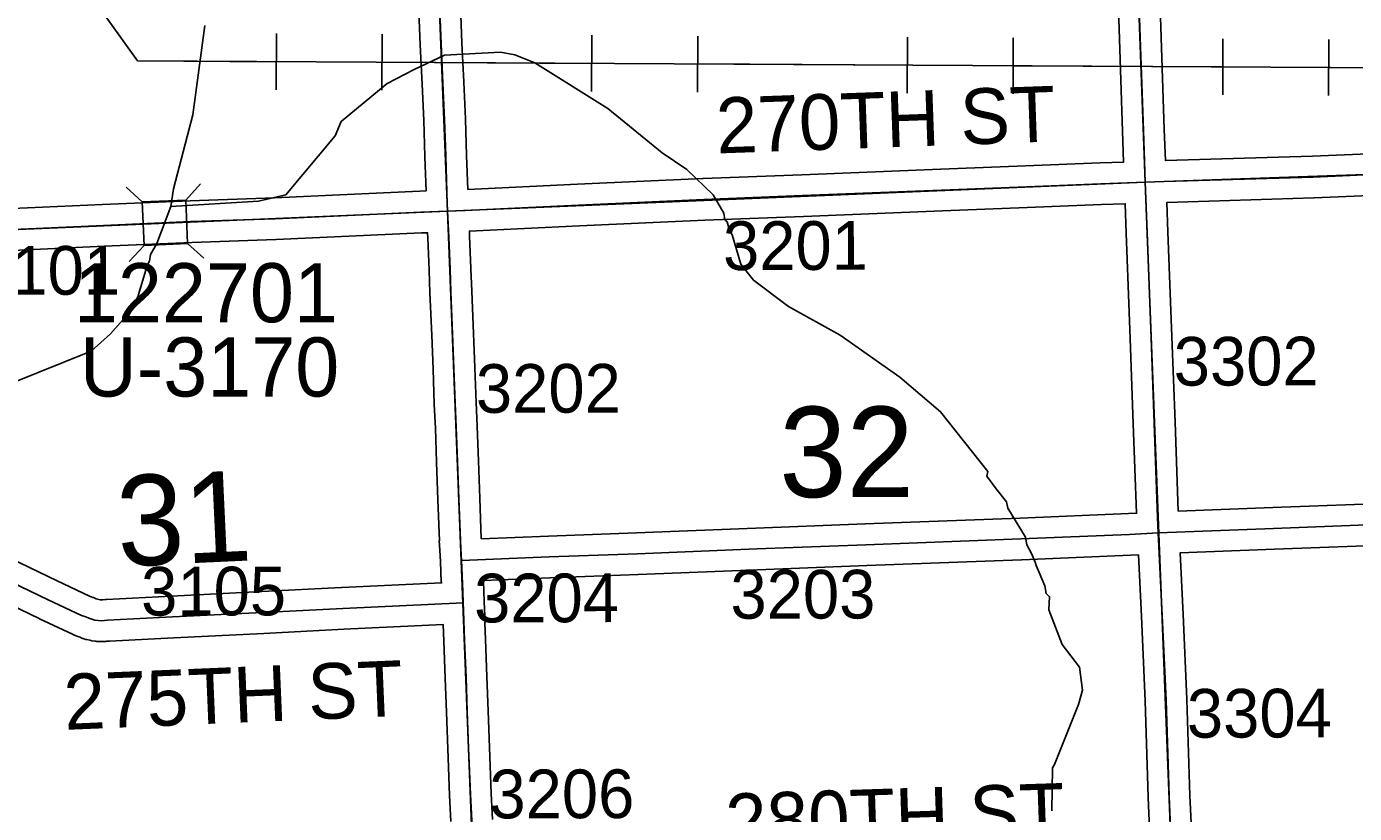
# Model space of a CAD drawing. Extents: x 128.7 to 185.5, y -21.4 to 12.6.
# Drawn here: x 158.743 to 160.65, y -12.718 to -11.587 of the extents above; entities that cross this region are included whole.
import ezdxf

# ---------------------------------------------------------------- set-up
doc = ezdxf.new("R2010")
doc.units = 0
for name, color, linetype in [('tdCoHydroRiver', 7, 'Continuous'), ('tdCoPipe', 7, 'Continuous'), ('tdCoSecRdNmbr', 7, 'Continuous'), ('tdCoSecRdTxt', 7, 'Continuous'), ('tdCoSecRteBand', 7, 'Continuous'), ('tdCoSecRteCL', 7, 'Continuous'), ('tdCoSectLine', 7, 'Continuous'), ('tdCoSectNmbr', 7, 'Continuous'), ('tdCoStrucSec', 7, 'Continuous'), ('tdCoStrucSecCoName', 7, 'Continuous'), ('tdCoStrucSecFHWANum', 7, 'Continuous'), ('tdCoSurfConc', 7, 'Continuous'), ('tdCoSurfGravel', 7, 'Continuous')]:
    doc.layers.add(name, color=color, linetype=linetype)

msp = doc.modelspace()

# ---------------------------------------------------------------- linework, layer by layer
at = {"layer": 'tdCoHydroRiver'}
for points in [[(158.9989, -11.5852), (158.9814, -11.7137), (158.9536, -11.8204), (158.9498, -11.8458), (158.9296, -11.8986), (158.9207, -11.9147), (158.9195, -11.9242), (158.9165, -11.9291), (158.9151, -11.9339), (158.9024, -11.9754), (158.8921, -11.9963), (158.8632, -12.0289), (158.8357, -12.0535), (158.6801, -12.1159)], [(160.2153, -12.7144), (160.2163, -12.6528), (160.2192, -12.648), (160.254, -12.5615), (160.2596, -12.5408), (160.2553, -12.5078), (160.2304, -12.4755), (160.2113, -12.4257), (160.2122, -12.4067), (160.2073, -12.4021), (160.2053, -12.3912), (160.1932, -12.3616), (160.1914, -12.3569), (160.1863, -12.3445), (160.1795, -12.3321), (160.1775, -12.3211), (160.1524, -12.2794), (160.1504, -12.27), (160.1356, -12.2516), (160.1223, -12.2331), (160.1236, -12.2268), (160.0558, -12.1408), (159.9972, -12.0908), (159.9114, -12.0308), (159.8373, -11.9892), (159.787, -11.9516), (159.7688, -11.9285), (159.7563, -11.8864), (159.753, -11.8817), (159.7493, -11.8677), (159.746, -11.8646), (159.7441, -11.8552), (159.729, -11.8289), (159.6913, -11.7924), (159.6558, -11.7684), (159.5777, -11.7049), (159.4728, -11.6392), (159.4439, -11.6276), (159.4233, -11.6236), (159.3429, -11.6281), (159.2995, -11.6486), (159.2607, -11.6689), (159.1948, -11.7234), (159.1861, -11.7442), (159.1149, -11.8288), (159.0758, -11.8381), (158.9498, -11.8458)]]:
    msp.add_lwpolyline(points, dxfattribs=at)
at = {"layer": 'tdCoPipe'}
for p, q in [((159.1011, -11.6777), (159.1015, -11.597)), ((159.2532, -11.6785), (159.2536, -11.598)), ((159.5544, -11.6802), (159.5548, -11.5995)), ((159.7065, -11.681), (159.7069, -11.6005)), ((160.0077, -11.6826), (160.0081, -11.602)), ((160.1598, -11.6835), (160.1602, -11.603)), ((160.461, -11.6851), (160.4614, -11.6045)), ((160.6131, -11.686), (160.6135, -11.6055))]:
    msp.add_line(p, q, dxfattribs=at)
for points in [[(152.8427, -11.7734), (156.2861, -11.7117), (158.7827, -11.4694), (158.9022, -11.6363), (161.2154, -11.6489), (161.3188, -11.8679), (163.5118, -11.8995), (166.3675, -11.8668), (166.3055, -13.6092)], [(158.8428, -11.5532), (158.9022, -11.6363), (159.1013, -11.6374)], [(159.2534, -11.6382), (159.5546, -11.6398)], [(159.7067, -11.6407), (160.0079, -11.6423)], [(160.16, -11.6432), (160.4612, -11.6448)], [(160.6133, -11.6456), (160.9145, -11.6473)]]:
    msp.add_lwpolyline(points, dxfattribs=at)
at = {"layer": 'tdCoSecRteBand'}
for points in [[(160.3671, -11.4437), (160.3721, -11.5879), (160.3721, -11.5879), (160.3721, -11.5879), (160.377, -11.7351), (160.3786, -11.7796), (160.3787, -11.7797), (160.3788, -11.7797), (160.3788, -11.7797), (160.59, -11.7732), (160.7158, -11.7678)], [(159.3765, -11.8211), (159.5339, -11.8136), (159.534, -11.8136), (159.534, -11.8136), (159.7143, -11.8055), (159.7144, -11.8055), (159.7145, -11.8055), (159.8563, -11.8001), (160.056, -11.7919), (160.056, -11.7919), (160.056, -11.7919), (160.1778, -11.7872), (160.2848, -11.7828), (160.2849, -11.7828), (160.2851, -11.7828), (160.3187, -11.7817), (160.317, -11.7373), (160.317, -11.7372), (160.317, -11.7372), (160.3121, -11.59), (160.3072, -11.4458)], [(158.6789, -11.8506), (158.8516, -11.8427), (158.8517, -11.8427), (158.8517, -11.8427), (158.9775, -11.8373), (158.9776, -11.8373), (158.9777, -11.8373), (159.0987, -11.8331), (159.3076, -11.8236), (159.3077, -11.8236), (159.3078, -11.8236), (159.3165, -11.8233), (159.3148, -11.7741), (159.3148, -11.774), (159.3148, -11.7739), (159.3132, -11.7219), (159.3109, -11.6695), (159.3081, -11.6133), (159.3081, -11.6131), (159.3081, -11.613), (159.3045, -11.5175)], [(159.3645, -11.5153), (159.368, -11.6106), (159.3708, -11.6666), (159.3708, -11.6667), (159.3708, -11.6667), (159.3732, -11.7194), (159.3732, -11.7196), (159.3732, -11.7199), (159.3748, -11.7721), (159.3765, -11.8211)], [(159.3958, -12.3232), (159.4923, -12.3194), (159.4924, -12.3194), (159.4925, -12.3194), (159.6191, -12.3149), (159.7905, -12.308), (159.7905, -12.308), (159.7905, -12.308), (159.9473, -12.3019), (159.9474, -12.3019), (159.9474, -12.3019), (160.1698, -12.2935), (160.3257, -12.2871), (160.3372, -12.2865), (160.3372, -12.2864), (160.3372, -12.2864), (160.3326, -12.158), (160.3326, -12.158), (160.3326, -12.158), (160.3281, -12.0354), (160.3225, -11.884), (160.3225, -11.884), (160.3225, -11.884), (160.3209, -11.8417), (160.3208, -11.8417), (160.2871, -11.8428), (160.1803, -11.8472), (160.1802, -11.8472), (160.1802, -11.8472), (160.0584, -11.8519), (159.8587, -11.86), (159.8586, -11.86), (159.8586, -11.86), (159.7169, -11.8654), (159.5368, -11.8736), (159.3788, -11.881), (159.3791, -11.8884), (159.3811, -11.9349), (159.3811, -11.9351), (159.3811, -11.9353), (159.3821, -11.9675), (159.3846, -12.028), (159.3846, -12.0281), (159.3846, -12.0281), (159.3866, -12.0772), (159.3866, -12.0773), (159.3866, -12.0774), (159.3884, -12.1275), (159.3899, -12.1615), (159.3899, -12.1616), (159.39, -12.1618), (159.3917, -12.2111), (159.3937, -12.265), (159.3937, -12.265), (159.3937, -12.265), (159.3958, -12.3232)], [(160.7183, -11.8277), (160.5924, -11.8331), (160.5922, -11.8331), (160.592, -11.8331), (160.3809, -11.8397), (160.3824, -11.8818), (160.3881, -12.0332), (160.3881, -12.0332), (160.3881, -12.0332), (160.3925, -12.1558), (160.3972, -12.2835)], [(158.8503, -12.4111), (158.8522, -12.411), (158.8554, -12.4106), (158.8564, -12.4105), (158.8575, -12.4104), (158.951, -12.4057), (158.951, -12.4057), (158.951, -12.4057), (159.0807, -12.3993), (159.1953, -12.3934), (159.1954, -12.3934), (159.1955, -12.3934), (159.3388, -12.3867), (159.3388, -12.3856), (159.3385, -12.3856), (159.3373, -12.3559), (159.3363, -12.3396), (159.3363, -12.3393), (159.3363, -12.3393), (159.3355, -12.3262), (159.3358, -12.3262), (159.3337, -12.2671), (159.3318, -12.2133), (159.3318, -12.2133), (159.3318, -12.2133), (159.33, -12.1641), (159.3284, -12.1301), (159.3284, -12.13), (159.3284, -12.1298), (159.3266, -12.0796), (159.3247, -12.0305), (159.3221, -11.9698), (159.3221, -11.9696), (159.3221, -11.9695), (159.3211, -11.9373), (159.3191, -11.8909), (159.3191, -11.8909), (159.3191, -11.8909), (159.3188, -11.8833), (159.3187, -11.8833), (159.3102, -11.8836), (159.1012, -11.8931), (159.1011, -11.8931), (159.1009, -11.8931), (158.9799, -11.8973), (158.8543, -11.9027), (158.6815, -11.9106)], [(160.3972, -12.2835), (160.5331, -12.2784), (160.7156, -12.2715)], [(160.7178, -12.3315), (160.5353, -12.3384), (160.5353, -12.3384), (160.5353, -12.3384), (160.3999, -12.3434), (160.3999, -12.3435), (160.4041, -12.4322), (160.4041, -12.4322), (160.4041, -12.4322), (160.4095, -12.5538), (160.4096, -12.554), (160.4096, -12.5542), (160.414, -12.6926), (160.4174, -12.7711), (160.4174, -12.7712), (160.4174, -12.7712), (160.4182, -12.7898)], [(158.706, -12.3451), (158.7868, -12.384), (158.833, -12.4057), (158.8378, -12.4075), (158.8389, -12.4078), (158.8399, -12.4083), (158.8428, -12.4096), (158.8446, -12.4102), (158.8465, -12.4107), (158.8484, -12.4109), (158.8503, -12.4111)], [(160.3575, -12.7737), (160.354, -12.6951), (160.354, -12.6949), (160.354, -12.6947), (160.3496, -12.5563), (160.3442, -12.435), (160.34, -12.3464), (160.3286, -12.347), (160.3284, -12.347), (160.3283, -12.347), (160.1722, -12.3534), (160.1721, -12.3534), (160.1721, -12.3534), (159.9497, -12.3618), (159.7929, -12.368), (159.6215, -12.3749), (159.6214, -12.3749), (159.6213, -12.3749), (159.4946, -12.3793), (159.3987, -12.3832), (159.3988, -12.3842), (159.3989, -12.3842), (159.3994, -12.3986), (159.3994, -12.3986), (159.3994, -12.3987), (159.4, -12.4141), (159.4014, -12.4439), (159.4011, -12.4439), (159.4011, -12.4442), (159.4011, -12.4442), (159.402, -12.4683), (159.404, -12.5214), (159.404, -12.5214), (159.404, -12.5214), (159.4057, -12.5705), (159.4077, -12.6232), (159.4103, -12.6895), (159.412, -12.7269)], [(159.3521, -12.7296), (159.3503, -12.6922), (159.3503, -12.6921), (159.3503, -12.692), (159.3477, -12.6255), (159.3477, -12.6255), (159.3477, -12.6254), (159.3458, -12.5728), (159.3458, -12.5728), (159.3458, -12.5727), (159.344, -12.5236), (159.342, -12.4706), (159.342, -12.4706), (159.342, -12.4705), (159.3412, -12.4467), (159.1983, -12.4533), (159.0837, -12.4593), (159.0837, -12.4593), (159.0837, -12.4593), (158.954, -12.4657), (158.8616, -12.4703), (158.8581, -12.4707), (158.8567, -12.4709), (158.8554, -12.4709), (158.8508, -12.4711), (158.8494, -12.4711), (158.8481, -12.471), (158.8435, -12.4708), (158.8422, -12.4707), (158.8408, -12.4705), (158.8363, -12.4698), (158.8349, -12.4696), (158.8336, -12.4693), (158.8292, -12.4682), (158.8279, -12.4679), (158.8266, -12.4675), (158.8222, -12.466), (158.8209, -12.4655), (158.8197, -12.465), (158.8165, -12.4636), (158.8114, -12.4617), (158.81, -12.4612), (158.8087, -12.4606), (158.7611, -12.4382), (158.761, -12.4381), (158.7609, -12.4381), (158.6798, -12.3991)]]:
    msp.add_lwpolyline(points, dxfattribs=at)
at = {"layer": 'tdCoSecRteCL'}
for points in [[(160.3498, -11.8107), (160.347, -11.7362), (160.3421, -11.589), (160.3372, -11.4447), (160.3317, -11.3088), (160.3266, -11.1532), (160.3204, -11.0131), (160.3201, -10.9981), (160.313, -10.8017)], [(159.3476, -11.8522), (159.3471, -11.8417), (159.3448, -11.773), (159.3432, -11.7208), (159.3408, -11.6681), (159.3381, -11.6119), (159.3345, -11.5164), (159.3322, -11.4588), (159.3314, -11.43), (159.3288, -11.3733), (159.3268, -11.3301), (159.3251, -11.2861), (159.3237, -11.2577), (159.3219, -11.2108), (159.3205, -11.1877), (159.3187, -11.1421), (159.3181, -11.1175), (159.3166, -11.0798), (159.315, -11.052), (159.313, -10.9979), (159.3116, -10.9559), (159.3089, -10.8999), (159.3079, -10.8634), (159.3074, -10.8475)], [(160.3498, -11.8107), (160.377, -11.8098), (160.5911, -11.8032), (160.7171, -11.7977), (160.8809, -11.7921), (161.0712, -11.7852), (161.2012, -11.781), (161.3469, -11.7758), (161.5566, -11.7681), (161.6843, -11.7635), (161.8651, -11.7585), (162.0369, -11.7516), (162.2927, -11.7432), (162.3558, -11.7411)], [(159.3476, -11.8522), (159.3727, -11.8513), (159.5354, -11.8436), (159.7156, -11.8355), (159.8574, -11.83), (160.0572, -11.8219), (160.179, -11.8172), (160.286, -11.8128), (160.3498, -11.8107)], [(160.3685, -12.3149), (160.3675, -12.2925), (160.3626, -12.1569), (160.3581, -12.0343), (160.3524, -11.8829), (160.3498, -11.8107)], [(158.1493, -11.9031), (158.1923, -11.9013), (158.347, -11.8949), (158.4693, -11.8892), (158.563, -11.8853), (158.6801, -11.8806), (158.853, -11.8727), (158.9788, -11.8673), (159.0999, -11.8631), (159.3089, -11.8536), (159.3476, -11.8522)], [(159.3673, -12.3544), (159.3663, -12.3379), (159.3637, -12.2661), (159.3617, -12.2122), (159.36, -12.1629), (159.3584, -12.1287), (159.3566, -12.0784), (159.3546, -12.0293), (159.3521, -11.9685), (159.3511, -11.9362), (159.3491, -11.8896), (159.3476, -11.8522)], [(160.3685, -12.3149), (160.3946, -12.3136), (160.5342, -12.3084), (160.7167, -12.3015), (160.9201, -12.2944), (161.0841, -12.2887), (161.3216, -12.2793), (161.3727, -12.2775), (161.4659, -12.2741), (161.6479, -12.2682), (161.8294, -12.262), (162.0762, -12.2537), (162.2133, -12.2487), (162.3748, -12.2431)], [(158.578, -12.3138), (158.602, -12.3267), (158.6928, -12.3721), (158.7739, -12.411), (158.8215, -12.4335), (158.8277, -12.4357), (158.8319, -12.4376), (158.8362, -12.4391), (158.8407, -12.4401), (158.8453, -12.4408), (158.8498, -12.4411), (158.8544, -12.4409), (158.859, -12.4404), (158.9525, -12.4357), (159.0822, -12.4293), (159.1969, -12.4234), (159.37, -12.4153)], [(159.3673, -12.3544), (159.4935, -12.3493), (159.6203, -12.3449), (159.7917, -12.338), (159.9485, -12.3318), (160.1709, -12.3235), (160.327, -12.317), (160.3685, -12.3149)], [(160.3894, -12.8211), (160.3875, -12.7724), (160.384, -12.6938), (160.3796, -12.5552), (160.3741, -12.4336), (160.3685, -12.3149)], [(159.37, -12.4153), (159.3694, -12.3998), (159.3679, -12.3647), (159.3673, -12.3544)], [(159.3868, -12.8576), (159.3864, -12.8461), (159.3844, -12.7906), (159.3821, -12.7283), (159.3803, -12.6908), (159.3777, -12.6243), (159.3758, -12.5716), (159.374, -12.5225), (159.372, -12.4695), (159.3704, -12.4262), (159.37, -12.4153)]]:
    msp.add_lwpolyline(points, dxfattribs=at)
at = {"layer": 'tdCoSectLine'}
for points in [[(160.3126, -10.8017), (160.3494, -11.8107)], [(159.3071, -10.8475), (159.3472, -11.8522)], [(160.3494, -11.8107), (161.3535, -11.7755)], [(159.3472, -11.8522), (160.3494, -11.8107)], [(160.3494, -11.8107), (160.389, -12.8211)], [(158.3496, -11.8948), (159.3472, -11.8522)], [(159.3472, -11.8522), (159.3864, -12.8576)]]:
    msp.add_lwpolyline(points, dxfattribs=at)
at = {"layer": 'tdCoStrucSec'}
for p, q in [((158.9088, -11.8389), (158.8857, -11.8178)), ((158.9713, -11.8363), (158.9925, -11.8132)), ((158.9115, -11.9015), (158.8903, -11.9246)), ((158.974, -11.8988), (158.9971, -11.92))]:
    msp.add_line(p, q, dxfattribs=at)
msp.add_lwpolyline([(158.9088, -11.8389), (158.9713, -11.8363), (158.974, -11.8988), (158.9115, -11.9015)], close=True, dxfattribs=at)
at = {"layer": 'tdCoSurfConc'}
msp.add_lwpolyline([(159.3821, -12.7283), (159.3803, -12.6908), (159.3777, -12.6243), (159.3758, -12.5716), (159.374, -12.5225), (159.372, -12.4695), (159.3704, -12.4262), (159.37, -12.4153), (159.3694, -12.3998), (159.3679, -12.3647), (159.3673, -12.3544), (159.3663, -12.3379), (159.3637, -12.2661), (159.3617, -12.2122), (159.36, -12.1629), (159.3584, -12.1287), (159.3566, -12.0784), (159.3546, -12.0293), (159.3521, -11.9685), (159.3511, -11.9362), (159.3491, -11.8896), (159.3476, -11.8522), (159.3471, -11.8417), (159.3448, -11.773), (159.3432, -11.7208), (159.3408, -11.6681), (159.3381, -11.6119), (159.3345, -11.5164)], dxfattribs=at)
at = {"layer": 'tdCoSurfGravel'}
for points in [[(160.3498, -11.8107), (160.347, -11.7362), (160.3421, -11.589), (160.3372, -11.4447), (160.3317, -11.3088), (160.3266, -11.1532), (160.3204, -11.0131), (160.3201, -10.9981), (160.313, -10.8017)], [(159.3476, -11.8522), (159.3727, -11.8513), (159.5354, -11.8436), (159.7156, -11.8355), (159.8574, -11.83), (160.0572, -11.8219), (160.179, -11.8172), (160.286, -11.8128), (160.3498, -11.8107), (160.377, -11.8098), (160.5911, -11.8032), (160.7171, -11.7977), (160.8809, -11.7921), (161.0712, -11.7852), (161.2012, -11.781), (161.3469, -11.7758), (161.5566, -11.7681), (161.6843, -11.7635), (161.8651, -11.7585), (162.0369, -11.7516), (162.2927, -11.7432), (162.3558, -11.7411)], [(160.3894, -12.8211), (160.3875, -12.7724), (160.384, -12.6938), (160.3796, -12.5552), (160.3741, -12.4336), (160.3685, -12.3149), (160.3675, -12.2925), (160.3626, -12.1569), (160.3581, -12.0343), (160.3524, -11.8829), (160.3498, -11.8107)], [(157.3383, -11.938), (157.4044, -11.9353), (157.542, -11.9292), (157.6922, -11.9235), (157.9179, -11.9131), (158.0182, -11.9085), (158.1493, -11.9031), (158.1923, -11.9013), (158.347, -11.8949), (158.4693, -11.8892), (158.563, -11.8853), (158.6801, -11.8806), (158.853, -11.8727), (158.9788, -11.8673), (159.0999, -11.8631), (159.3089, -11.8536), (159.3476, -11.8522), (159.3476, -11.8522)], [(160.3685, -12.3149), (160.3946, -12.3136), (160.5342, -12.3084), (160.7167, -12.3015), (160.9201, -12.2944), (161.0841, -12.2887), (161.3216, -12.2793), (161.3727, -12.2775), (161.4659, -12.2741), (161.6479, -12.2682), (161.8294, -12.262), (162.0762, -12.2537), (162.2133, -12.2487), (162.3748, -12.2431), (162.3985, -12.2423), (162.546, -12.2369), (162.8474, -12.226), (163.1583, -12.2142), (163.2979, -12.209), (163.5638, -12.1997), (163.6656, -12.196), (163.9223, -12.1868), (164.2718, -12.1743), (164.2863, -12.1739)], [(158.578, -12.3138), (158.602, -12.3267), (158.6928, -12.3721), (158.7739, -12.411), (158.8215, -12.4335), (158.8277, -12.4357), (158.8319, -12.4376), (158.8362, -12.4391), (158.8407, -12.4401), (158.8453, -12.4408), (158.8498, -12.4411), (158.8544, -12.4409), (158.859, -12.4404), (158.9525, -12.4357), (159.0822, -12.4293), (159.1969, -12.4234), (159.37, -12.4153)], [(159.3673, -12.3544), (159.4935, -12.3493), (159.6203, -12.3449), (159.7917, -12.338), (159.9485, -12.3318), (160.1709, -12.3235), (160.327, -12.317), (160.3685, -12.3149)]]:
    msp.add_lwpolyline(points, dxfattribs=at)

# ---------------------------------------------------------------- texts
at = {"layer": 'tdCoSecRdNmbr'}
for s, rotation, p in [('3201', 0.1201, (159.7432, -11.937)), ('3101', 0.1193, (158.6688, -11.9727)), ('3302', 0.1205, (160.3907, -12.1032)), ('3202', 0.1198, (159.3882, -12.1423)), ('3105', 0.1194, (158.9073, -12.4338)), ('3204', 0.1198, (159.3856, -12.4436)), ('3203', 0.1201, (159.7539, -12.4383)), ('3304', 0.1205, (160.4096, -12.6093)), ('3206', 0.1198, (159.4076, -12.7253))]:
    msp.add_text(s, height=0.07, rotation=rotation, dxfattribs=at).set_placement(p)
at = {"layer": 'tdCoSecRdTxt'}
for s, rotation, p in [('270TH ST', 2.0523, (159.7346, -11.7694)), ('275TH ST', 2.3966, (158.7978, -12.5981)), ('280TH ST', 1.8725, (159.7479, -12.7702))]:
    msp.add_text(s, height=0.08, rotation=rotation, dxfattribs=at).set_placement(p)
at = {"layer": 'tdCoSectNmbr'}
for s, rotation, p in [('32', 0.1201, (159.8241, -12.2636)), ('31', 2.6717, (158.875, -12.3633))]:
    msp.add_text(s, height=0.13, rotation=rotation, dxfattribs=at).set_placement(p)
at = {"layer": 'tdCoStrucSecCoName'}
msp.add_text('U-3170', height=0.085, dxfattribs=at).set_placement((158.8191, -12.1188))
at = {"layer": 'tdCoStrucSecFHWANum'}
msp.add_text('122701', height=0.085, dxfattribs=at).set_placement((158.8107, -12.0121))

doc.saveas('drawing.dxf')
